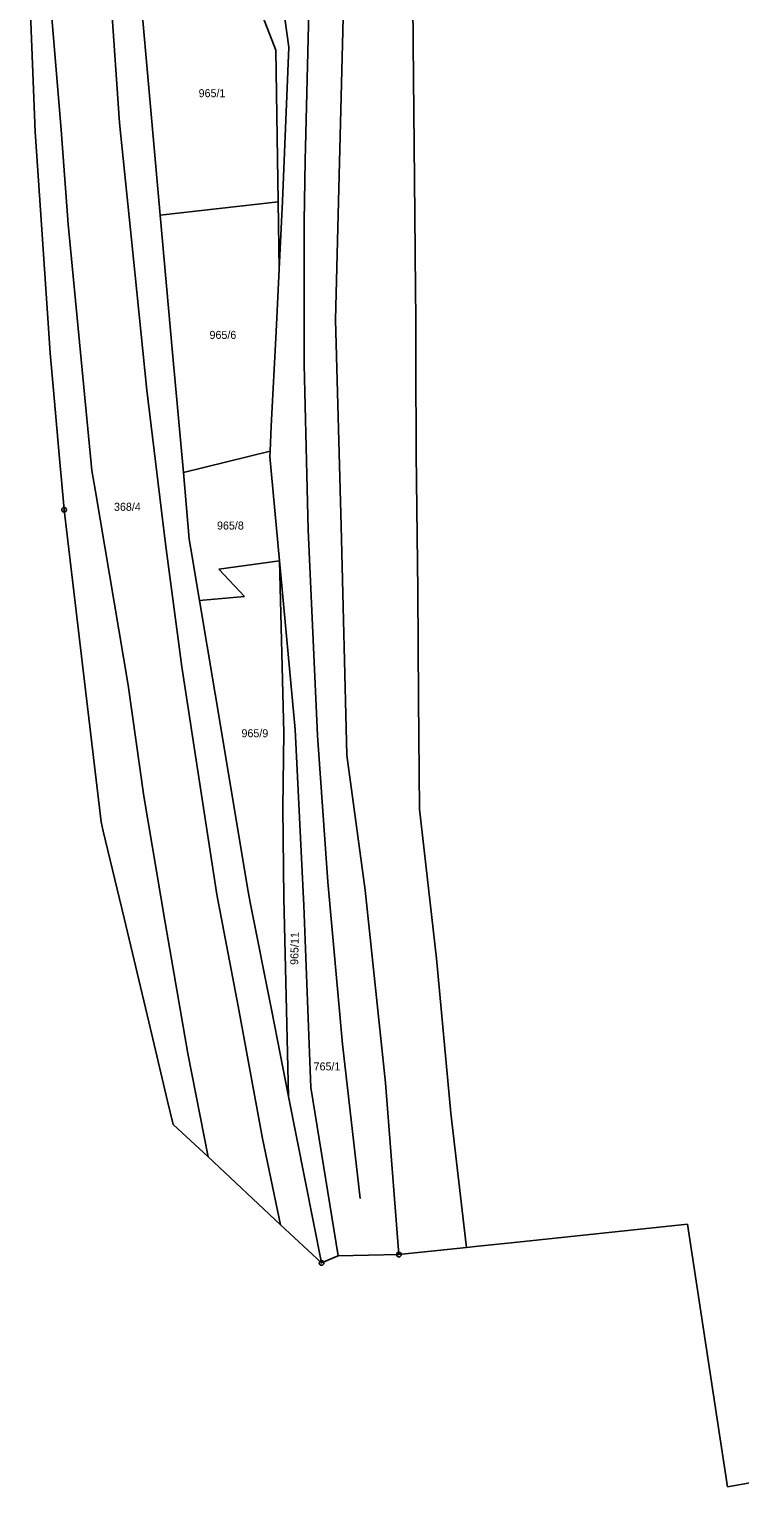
# Model space of a CAD drawing. Extents: x -735249 to -729401, y -1124843 to -1121828.
# Drawn here: x -733957.1 to -733806.2, y -1124788.2 to -1124478.6 of the extents above; entities that cross this region are included whole.
import ezdxf

# ---------------------------------------------------------------- set-up
doc = ezdxf.new("R2010")
doc.units = 0
for name, color, linetype in [('Vrstva 1', 7, 'Continuous'), ('Vrstva 10', 7, 'Continuous'), ('Vrstva 13', 7, 'Continuous'), ('Vrstva 16', 7, 'Continuous'), ('Vrstva 18', 7, 'Continuous'), ('Vrstva 25', 7, 'Continuous'), ('Vrstva 4', 7, 'Continuous')]:
    doc.layers.add(name, color=color, linetype=linetype)

msp = doc.modelspace()

# ---------------------------------------------------------------- linework, layer by layer
at = {"layer": 'Vrstva 1'}
for points in [[(-733901.96, -1124482.43), (-733905.97, -1124453.42)], [(-733875.57, -1124481.72), (-733875.75, -1124455.19)], [(-733904.73, -1124483.07), (-733912.86, -1124462.08)], [(-733890.04, -1124462.19), (-733892.01, -1124540.36)], [(-733929.25, -1124518.14), (-733933.88, -1124466.4)], [(-733875.24, -1124510.53), (-733875.57, -1124481.72)], [(-733904.73, -1124483.07), (-733904.23, -1124515.27)], [(-733903.29, -1124515.16), (-733901.96, -1124482.43)], [(-733875.11, -1124525.76), (-733875.24, -1124510.53)], [(-733904.23, -1124515.27), (-733929.25, -1124518.14)], [(-733904.23, -1124515.27), (-733904.01, -1124529.62)], [(-733903.29, -1124515.16), (-733904.01, -1124529.62)], [(-733926.63, -1124547.39), (-733929.25, -1124518.14)], [(-733875.04, -1124534.37), (-733875.11, -1124525.76)], [(-733904.01, -1124529.62), (-733904.67, -1124542.87)], [(-733874.99, -1124539.61), (-733875.04, -1124534.37)], [(-733892.01, -1124540.36), (-733890.82, -1124584.1)], [(-733874.91, -1124568.74), (-733874.96, -1124549.04), (-733874.98, -1124543.03), (-733874.99, -1124539.61)], [(-733904.67, -1124542.87), (-733905.67, -1124562.91)], [(-733924.36, -1124572.79), (-733926.63, -1124547.39)], [(-733905.67, -1124562.91), (-733905.93, -1124568.25)], [(-733924.36, -1124572.79), (-733905.93, -1124568.25)], [(-733905.93, -1124568.25), (-733905.99, -1124569.4)], [(-733905.99, -1124569.4), (-733903.92, -1124591.56)], [(-733874.57, -1124597.83), (-733874.91, -1124568.74)], [(-733923.1, -1124586.91), (-733924.36, -1124572.79)], [(-733923.1, -1124586.91), (-733922.76, -1124588.97)], [(-733889.6, -1124632.83), (-733890.82, -1124584.1)], [(-733922.76, -1124588.97), (-733920.93, -1124599.95)], [(-733916.85, -1124593.29), (-733903.92, -1124591.56)], [(-733911.34, -1124599.11), (-733916.85, -1124593.29)], [(-733903, -1124628.08), (-733903.92, -1124591.56)], [(-733903.92, -1124591.56), (-733900.58, -1124627.38)], [(-733911.34, -1124599.11), (-733920.93, -1124599.95)], [(-733874.4, -1124620.93), (-733874.57, -1124597.83)], [(-733920.93, -1124599.95), (-733915.99, -1124629.52)], [(-733874.18, -1124644.3), (-733874.4, -1124620.93)], [(-733915.99, -1124629.52), (-733913.35, -1124645.31)], [(-733903, -1124628.08), (-733903.21, -1124643.98)], [(-733900.58, -1124627.38), (-733898.77, -1124664.75)], [(-733885.73, -1124661.51), (-733889.6, -1124632.83)], [(-733913.35, -1124645.31), (-733910.6, -1124661.77)], [(-733903, -1124663.21), (-733903.21, -1124643.98)], [(-733874.18, -1124644.3), (-733870.61, -1124676.02)], [(-733910.6, -1124661.77), (-733910.14, -1124664.11)], [(-733910.14, -1124664.11), (-733905.58, -1124687.18)], [(-733902.44, -1124686.9), (-733903, -1124663.21)], [(-733881.45, -1124702.43), (-733885.73, -1124661.51)], [(-733897.26, -1124703.43), (-733898.77, -1124664.75)], [(-733870.61, -1124676.02), (-733867.57, -1124708.87)], [(-733905.58, -1124687.18), (-733902, -1124705.3)], [(-733902, -1124705.3), (-733902.44, -1124686.9)], [(-733897.26, -1124703.43), (-733891.48, -1124739.19)], [(-733878.58, -1124738.91), (-733881.45, -1124702.43)], [(-733902, -1124705.3), (-733895.01, -1124740.67)], [(-733864.26, -1124736.85), (-733867.57, -1124708.87)], [(-733864.2, -1124737.39), (-733864.26, -1124736.85)]]:
    msp.add_lwpolyline(points, dxfattribs=at)
at = {"layer": 'Vrstva 10'}
for points in [[(-733897.69, -1124474.89), (-733898.51, -1124506.55)], [(-733898.71, -1124519.44), (-733898.51, -1124506.55)], [(-733898.71, -1124519.44), (-733898.71, -1124549.82)], [(-733898.71, -1124549.82), (-733897.84, -1124584.95)], [(-733897.84, -1124584.95), (-733895.89, -1124628.66)], [(-733895.89, -1124628.66), (-733893.68, -1124659.74)], [(-733893.68, -1124659.74), (-733890.58, -1124694.19)], [(-733886.79, -1124726.99), (-733890.58, -1124694.19)]]:
    msp.add_lwpolyline(points, dxfattribs=at)
at = {"layer": 'Vrstva 13'}
for points in [[(-733955.84, -1124500.44), (-733957.11, -1124467.97)], [(-733955.84, -1124500.44), (-733954.39, -1124521.15)], [(-733954.39, -1124521.15), (-733954.28, -1124523.3)], [(-733954.28, -1124523.3), (-733953.06, -1124541.06)], [(-733953.06, -1124541.06), (-733952.62, -1124547.42)], [(-733952.62, -1124547.42), (-733951.93, -1124555.3)], [(-733951.93, -1124555.3), (-733950.65, -1124569.8)], [(-733950.65, -1124569.8), (-733950.25, -1124574.4)], [(-733950.25, -1124574.4), (-733949.83, -1124579.06)], [(-733949.83, -1124579.06), (-733949.69, -1124580.7)], [(-733947.14, -1124602.25), (-733949.69, -1124580.7)], [(-733943.45, -1124633.33), (-733947.14, -1124602.25)], [(-733941.83, -1124647), (-733943.45, -1124633.33)], [(-733941.36, -1124648.97), (-733941.83, -1124647)], [(-733936.95, -1124667.47), (-733941.36, -1124648.97)], [(-733931.71, -1124689.49), (-733936.95, -1124667.47)], [(-733927.7, -1124706.32), (-733931.71, -1124689.49)], [(-733926.52, -1124711.27), (-733927.7, -1124706.32)], [(-733926.52, -1124711.27), (-733919.12, -1124718.17)], [(-733919.12, -1124718.17), (-733903.71, -1124732.56)], [(-733903.71, -1124732.56), (-733895.01, -1124740.67)], [(-733817.26, -1124732.41), (-733854.74, -1124736.39)], [(-733817.26, -1124732.41), (-733810.96, -1124773.86)], [(-733878.58, -1124738.91), (-733864.2, -1124737.39)], [(-733861.76, -1124737.13), (-733864.2, -1124737.39)], [(-733854.74, -1124736.39), (-733861.76, -1124737.13)], [(-733895.01, -1124740.67), (-733891.48, -1124739.19)], [(-733891.48, -1124739.19), (-733878.58, -1124738.91)], [(-733810.96, -1124773.86), (-733808.78, -1124788.23)], [(-733808.78, -1124788.23), (-733803.15, -1124787.24)]]:
    msp.add_lwpolyline(points, dxfattribs=at)
at = {"layer": 'Vrstva 25'}
for centre, radius in [((-733949.69, -1124580.7), 0.5), ((-733949.69, -1124580.7), 0.032), ((-733878.58, -1124738.91), 0.5), ((-733895.01, -1124740.67), 0.5), ((-733895.01, -1124740.67), 0.032), ((-733878.58, -1124738.91), 0.032)]:
    msp.add_circle(centre, radius, dxfattribs=at)
at = {"layer": 'Vrstva 4'}
for points in [[(-733937.93, -1124498.51), (-733940.06, -1124467.66)], [(-733950.29, -1124500), (-733952.48, -1124473.62)], [(-733948.8, -1124520.02), (-733950.29, -1124500)], [(-733935.08, -1124526.07), (-733937.93, -1124498.51)], [(-733943.79, -1124572.39), (-733948.8, -1124520.02)], [(-733932.08, -1124555.29), (-733935.08, -1124526.07)], [(-733928.17, -1124587.95), (-733932.08, -1124555.29)], [(-733943.01, -1124576.81), (-733943.79, -1124572.39)], [(-733936.08, -1124617.94), (-733943.01, -1124576.81)], [(-733928.17, -1124587.95), (-733924.65, -1124614.07)], [(-733924.65, -1124614.07), (-733920.82, -1124639.4)], [(-733932.78, -1124641.56), (-733936.08, -1124617.94)], [(-733917.26, -1124662.41), (-733920.82, -1124639.4)], [(-733928.22, -1124668.39), (-733932.78, -1124641.56)], [(-733917.26, -1124662.41), (-733912.73, -1124686.11)], [(-733923.38, -1124696.17), (-733928.22, -1124668.39)], [(-733912.73, -1124686.11), (-733907.56, -1124714.22)], [(-733923.38, -1124696.17), (-733919.12, -1124718.17)], [(-733907.56, -1124714.22), (-733903.71, -1124732.56)]]:
    msp.add_lwpolyline(points, dxfattribs=at)

# ---------------------------------------------------------------- texts
at = {"layer": 'Vrstva 16'}
for s, p in [('368/4', (-733939.088, -1124580.92)), ('765/1', (-733896.688, -1124699.78))]:
    msp.add_text(s, height=1.7, dxfattribs=at).set_placement(p)
at = {"layer": 'Vrstva 18'}
for s, p in [('965/1', (-733921.11, -1124493.07)), ('965/6', (-733918.8, -1124544.41)), ('965/8', (-733917.21, -1124584.9)), ('965/9', (-733912.01, -1124629.02))]:
    msp.add_text(s, height=1.7, dxfattribs=at).set_placement(p)
msp.add_text('965/11', height=1.7, rotation=88.90071, dxfattribs=at).set_placement((-733899.956, -1124677.387))

doc.saveas('drawing.dxf')
